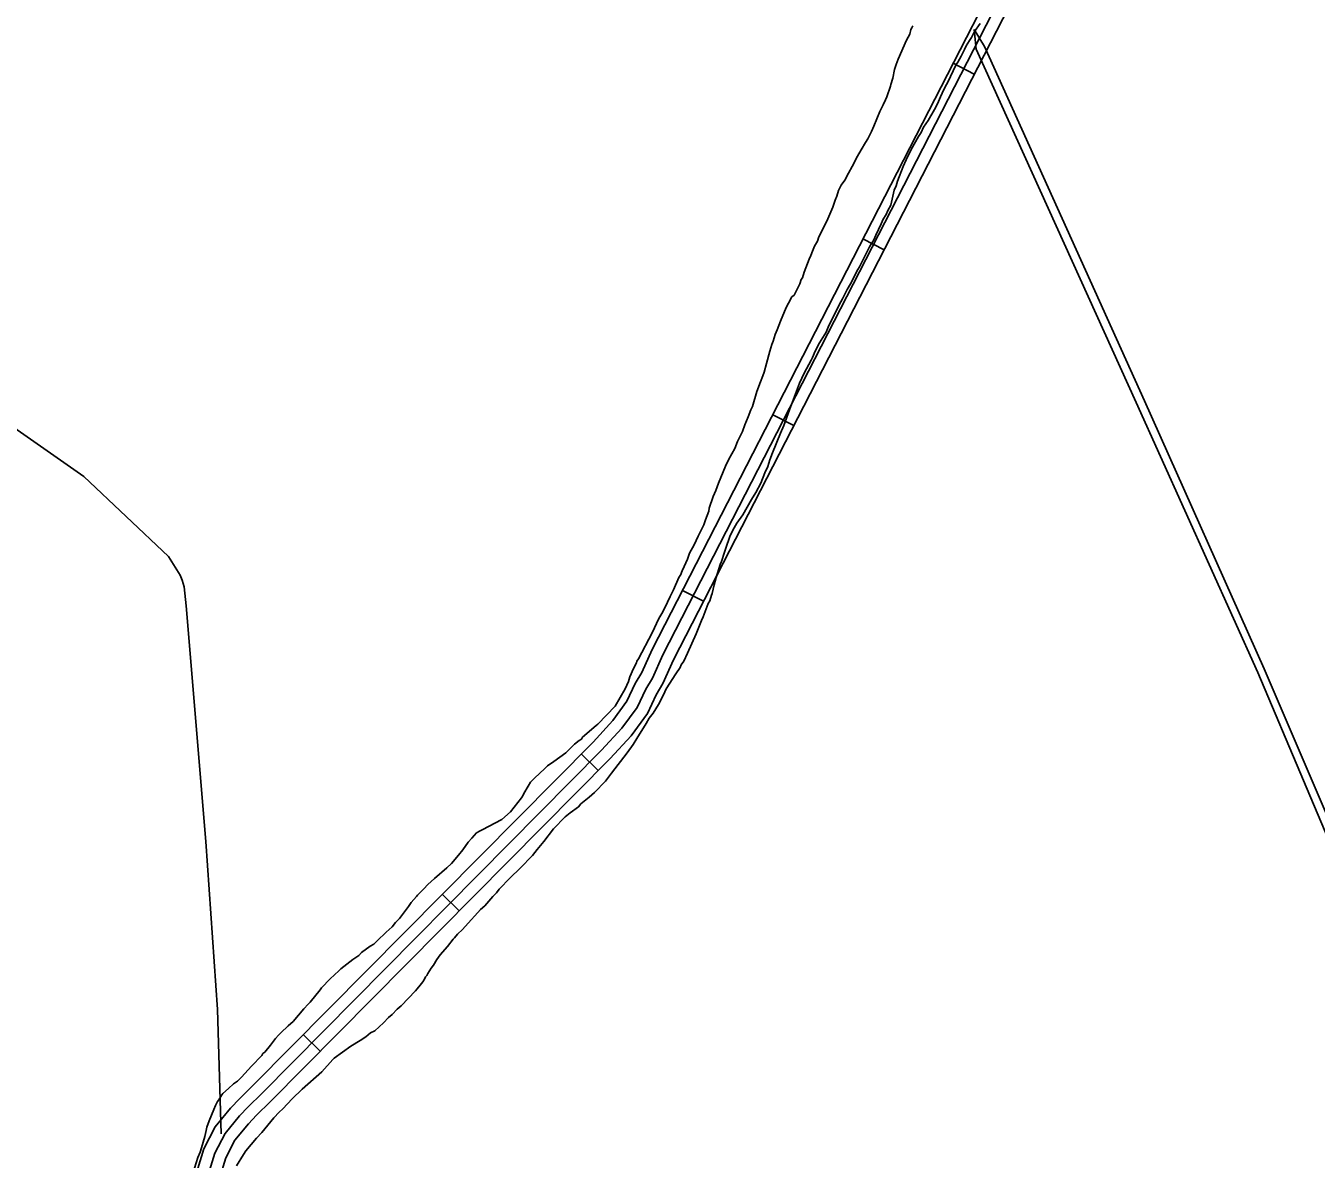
# Model space of a CAD drawing. Extents: x 3715084 to 3753216, y 488173 to 513963.
# Drawn here: x 3720271 to 3721903, y 507640 to 509075 of the extents above; entities that cross this region are included whole.
import ezdxf

# ---------------------------------------------------------------- set-up
doc = ezdxf.new("R2010")
doc.units = 0
for name, color, linetype in [('V-ROAD-CNTR', 7, 'Continuous'), ('V-SITE-VEGE', 7, 'Continuous'), ('V-TOPO-SHOR', 7, 'Continuous')]:
    doc.layers.add(name, color=color, linetype=linetype)

msp = doc.modelspace()

# ---------------------------------------------------------------- linework, layer by layer
at = {"layer": 'V-ROAD-CNTR'}
for p, q in [((3721470.6, 509013.9), (3721443.9, 509027.6)), ((3721356.4, 508791.5), (3721329.7, 508805.2)), ((3721242.3, 508569), (3721215.6, 508582.7)), ((3721128.1, 508346.6), (3721101.4, 508360.3)), ((3720994.6, 508132.3), (3720973.3, 508153.4)), ((3720818.8, 507954.6), (3720797.5, 507975.7)), ((3720642.9, 507776.9), (3720621.6, 507798))]:
    msp.add_line(p, q, dxfattribs=at)
for points in [[(3721907.7, 509895), (3721901.7, 509891.9), (3721894.4, 509887.1), (3721887, 509881), (3721879.9, 509873.6), (3721874, 509865.8), (3721063, 508285.4), (3721049.9, 508256.3), (3721041.7, 508242.4), (3721031, 508219.9), (3721013.2, 508195.5), (3720988.2, 508168.4), (3720558.4, 507734.1), (3720541.2, 507717.2), (3720529.6, 507705.1), (3720510, 507681.1), (3720495.7, 507653.5), (3720483.6, 507613.2)], [(3721903.3, 509875), (3721897.2, 509870), (3721891.4, 509863.9), (3721886.8, 509857.8), (3721076.5, 508278.9), (3721063.3, 508249.4), (3721055, 508235.4), (3721043.9, 508212.2), (3721024.8, 508185.9), (3720999, 508158), (3720569, 507723.4), (3720551.9, 507706.7), (3720540.8, 507695.2), (3720522.6, 507672.8), (3720509.7, 507647.9), (3720498.1, 507609.6)], [(3721907.4, 509859), (3721902.8, 509854.2), (3721899.6, 509849.8), (3721090, 508272.4), (3721076.6, 508242.5), (3721068.2, 508228.3), (3721056.9, 508204.5), (3721036.4, 508176.4), (3721009.9, 508147.7), (3720579.6, 507712.8), (3720562.6, 507696.1), (3720552.1, 507685.2), (3720535.2, 507664.5), (3720523.6, 507642.2), (3720512.7, 507606)]]:
    msp.add_lwpolyline(points, dxfattribs=at)
at = {"layer": 'V-SITE-VEGE'}
for p, q in [((3721390.4, 509070.1), (3721388.9, 509064.6)), ((3721391.5, 509072.3), (3721390.4, 509070.1)), ((3721392.6, 509075), (3721391.5, 509072.3)), ((3721384.7, 509056.9), (3721374.3, 509032.8)), ((3721388.9, 509064.6), (3721384.7, 509056.9)), ((3721369.6, 509019.7), (3721367.7, 509008.8)), ((3721371.7, 509026.2), (3721369.6, 509019.7)), ((3721374.3, 509032.8), (3721371.7, 509026.2)), ((3721367.7, 509008.8), (3721365.1, 509000.6)), ((3721364.6, 508998.4), (3721360, 508985.2)), ((3721365.1, 509000.6), (3721364.6, 508998.4)), ((3721355.3, 508974.8), (3721351.1, 508966.6)), ((3721358.4, 508981.4), (3721355.3, 508974.8)), ((3721360, 508985.2), (3721358.4, 508981.4)), ((3721351.1, 508966.6), (3721343.3, 508948)), ((3721340.7, 508941.4), (3721336, 508932.1)), ((3721343.3, 508948), (3721340.7, 508941.4)), ((3721332.8, 508927.1), (3721327.6, 508917.8)), ((3721336, 508932.1), (3721332.8, 508927.1)), ((3721322.8, 508910.1), (3721316, 508896.9)), ((3721327.6, 508917.8), (3721322.8, 508910.1)), ((3721311.3, 508888.6), (3721306.6, 508879.8)), ((3721316, 508896.9), (3721311.3, 508888.6)), ((3721302.3, 508873.2), (3721298.7, 508866.6)), ((3721306.6, 508879.8), (3721302.3, 508873.2)), ((3721296.6, 508859.5), (3721294.6, 508854.1)), ((3721298.7, 508866.6), (3721296.6, 508859.5)), ((3721291.5, 508845.3), (3721285.2, 508830.5)), ((3721294.6, 508854.1), (3721291.5, 508845.3)), ((3721285.2, 508830.5), (3721279.5, 508818.4)), ((3721273.7, 508808), (3721272.2, 508802.5)), ((3721279.5, 508818.4), (3721273.7, 508808)), ((3721268.5, 508795.9), (3721265.9, 508789.9)), ((3721272.2, 508802.5), (3721268.5, 508795.9)), ((3721261.7, 508779.5), (3721255.5, 508763.1)), ((3721263.8, 508784.4), (3721261.7, 508779.5)), ((3721265.9, 508789.9), (3721263.8, 508784.4)), ((3721255.5, 508763.1), (3721253, 508756)), ((3721247.2, 508743.3), (3721242.5, 508734)), ((3721249.8, 508748.3), (3721247.2, 508743.3)), ((3721251.4, 508753.8), (3721249.8, 508748.3)), ((3721253, 508756), (3721251.4, 508753.8)), ((3721239.8, 508731.8), (3721235.6, 508724.1)), ((3721242.5, 508734), (3721239.8, 508731.8)), ((3721232.5, 508718.6), (3721225.2, 508701.1)), ((3721235.6, 508724.1), (3721232.5, 508718.6)), ((3721225.2, 508701.1), (3721221.1, 508690.1)), ((3721218.5, 508684.1), (3721215.9, 508675.9)), ((3721221.1, 508690.1), (3721218.5, 508684.1)), ((3721211.8, 508663.3), (3721207.8, 508647.5)), ((3721214.4, 508671.5), (3721211.8, 508663.3)), ((3721215.9, 508675.9), (3721214.4, 508671.5)), ((3721207.8, 508647.5), (3721204.7, 508636.5)), ((3721203.2, 508632.1), (3721200, 508624.5)), ((3721204.7, 508636.5), (3721203.2, 508632.1)), ((3721195.4, 508611.9), (3721189.8, 508593.3)), ((3721200, 508624.5), (3721195.4, 508611.9)), ((3721184.6, 508580.1), (3721180.4, 508569.7)), ((3721187.7, 508588.9), (3721184.6, 508580.1)), ((3721189.8, 508593.3), (3721187.7, 508588.9)), ((3721180.4, 508569.7), (3721177.3, 508561.5)), ((3721171.1, 508548.9), (3721167.4, 508540.1)), ((3721177.3, 508561.5), (3721171.1, 508548.9)), ((3721167.4, 508540.1), (3721160.1, 508526.4)), ((3721155.9, 508517.6), (3721147.1, 508496.2)), ((3721160.1, 508526.4), (3721155.9, 508517.6)), ((3721143.4, 508486.9), (3721140.3, 508479.3)), ((3721147.1, 508496.2), (3721143.4, 508486.9)), ((3721135.2, 508464.5), (3721134.7, 508460.7)), ((3721140.3, 508479.3), (3721135.2, 508464.5)), ((3721130.6, 508449.7), (3721128.5, 508443.2)), ((3721134.7, 508460.7), (3721130.6, 508449.7)), ((3721128.5, 508443.2), (3721121.2, 508428.9)), ((3721116, 508417.9), (3721110.2, 508407.5)), ((3721121.2, 508428.9), (3721116, 508417.9)), ((3721107.6, 508399.8), (3721103.5, 508390.5)), ((3721110.2, 508407.5), (3721107.6, 508399.8)), ((3721100.8, 508385), (3721098.8, 508379.5)), ((3721103.5, 508390.5), (3721100.8, 508385)), ((3721092.5, 508366.9), (3721089.9, 508360.9)), ((3721097.2, 508377.3), (3721092.5, 508366.9)), ((3721098.8, 508379.5), (3721097.2, 508377.3)), ((3721085.7, 508352.6), (3721078.9, 508338.4)), ((3721089.9, 508360.9), (3721085.7, 508352.6)), ((3721078.9, 508338.4), (3721075.2, 508331.2)), ((3721071.6, 508324.6), (3721063.2, 508306.5)), ((3721075.2, 508331.2), (3721071.6, 508324.6)), ((3721063.2, 508306.5), (3721045.9, 508273.6)), ((3721043.3, 508268.7), (3721039.6, 508261.5)), ((3721043.8, 508270.8), (3721043.3, 508268.7)), ((3721045.9, 508273.6), (3721043.8, 508270.8)), ((3721039.6, 508261.5), (3721034.9, 508251.1)), ((3721028.7, 508235.8), (3721016.1, 508213.8)), ((3721032.9, 508245.1), (3721028.7, 508235.8)), ((3721034.9, 508251.1), (3721032.9, 508245.1)), ((3721016.1, 508213.8), (3720994.2, 508191.1)), ((3720992.1, 508189.4), (3720975, 508174.4)), ((3720994.2, 508191.1), (3720992.1, 508189.4)), ((3720970.7, 508170.5), (3720964.8, 508165.5)), ((3720973.4, 508172.2), (3720970.7, 508170.5)), ((3720975, 508174.4), (3720973.4, 508172.2)), ((3720953.6, 508154.9), (3720938.6, 508143.8)), ((3720956.8, 508157.7), (3720953.6, 508154.9)), ((3720959.5, 508160.5), (3720956.8, 508157.7)), ((3720964.8, 508165.5), (3720959.5, 508160.5)), ((3720930.6, 508138.2), (3720926.8, 508134.3)), ((3720938.6, 508143.8), (3720930.6, 508138.2)), ((3720914.5, 508123.2), (3720909.2, 508117.7)), ((3720926.8, 508134.3), (3720914.5, 508123.2)), ((3720906, 508112.7), (3720900.8, 508103.4)), ((3720909.2, 508117.7), (3720906, 508112.7)), ((3720897.6, 508097.9), (3720883.8, 508080.2)), ((3720899.7, 508101.2), (3720897.6, 508097.9)), ((3720900.8, 508103.4), (3720899.7, 508101.2)), ((3720883.8, 508080.2), (3720872.6, 508070.2)), ((3720845.2, 508056.1), (3720840.9, 508053.3)), ((3720847.9, 508057.2), (3720845.2, 508056.1)), ((3720872.6, 508070.2), (3720847.9, 508057.2)), ((3720830.2, 508041.7), (3720823.3, 508031.8)), ((3720835, 508046.7), (3720830.2, 508041.7)), ((3720840.9, 508053.3), (3720835, 508046.7)), ((3720818, 508025.1), (3720809, 508014.6)), ((3720823.3, 508031.8), (3720818, 508025.1)), ((3720803.1, 508009.1), (3720787.6, 507995.7)), ((3720809, 508014.6), (3720803.1, 508009.1)), ((3720787.6, 507995.7), (3720779.1, 507988)), ((3720766.3, 507974.7), (3720764.7, 507973)), ((3720774.3, 507982.4), (3720766.3, 507974.7)), ((3720779.1, 507988), (3720774.3, 507982.4)), ((3720754.6, 507960.3), (3720743.5, 507944.9)), ((3720758.3, 507965.3), (3720754.6, 507960.3)), ((3720764.7, 507973), (3720758.3, 507965.3)), ((3720743.5, 507944.9), (3720738.1, 507939.9)), ((3720726.4, 507927.7), (3720715.2, 507916.6)), ((3720733.9, 507934.4), (3720726.4, 507927.7)), ((3720738.1, 507939.9), (3720733.9, 507934.4)), ((3720706.1, 507909.9), (3720695.4, 507902.1)), ((3720710.9, 507912.7), (3720706.1, 507909.9)), ((3720715.2, 507916.6), (3720710.9, 507912.7)), ((3720684.1, 507893.2), (3720669.1, 507881.5)), ((3720691.7, 507898.2), (3720684.1, 507893.2)), ((3720695.4, 507902.1), (3720691.7, 507898.2)), ((3720666.5, 507878.7), (3720655.8, 507868.7)), ((3720669.1, 507881.5), (3720666.5, 507878.7)), ((3720655.8, 507868.7), (3720644.6, 507857.1)), ((3720643, 507854.9), (3720630.3, 507838.9)), ((3720644.6, 507857.1), (3720643, 507854.9)), ((3720622.3, 507830.5), (3720609, 507814.5)), ((3720627.6, 507836.6), (3720622.3, 507830.5)), ((3720630.3, 507838.9), (3720627.6, 507836.6)), ((3720609, 507814.5), (3720602.6, 507809)), ((3720590.3, 507797.3), (3720586.6, 507792.9)), ((3720593, 507800.1), (3720590.3, 507797.3)), ((3720602.6, 507809), (3720593, 507800.1)), ((3720580.2, 507784.6), (3720572.8, 507775.8)), ((3720586.6, 507792.9), (3720580.2, 507784.6)), ((3720569.1, 507771.4), (3720556.3, 507758.1)), ((3720570.6, 507774.1), (3720569.1, 507771.4)), ((3720572.8, 507775.8), (3720570.6, 507774.1)), ((3720556.3, 507758.1), (3720543.5, 507744.2)), ((3720526.9, 507729.8), (3720520, 507723.7)), ((3720533.3, 507735.9), (3720526.9, 507729.8)), ((3720538.2, 507739.2), (3720533.3, 507735.9)), ((3720543.5, 507744.2), (3720538.2, 507739.2)), ((3720513.1, 507713.2), (3720510.5, 507708.3)), ((3720514.7, 507715.4), (3720513.1, 507713.2)), ((3720518.4, 507722), (3720514.7, 507715.4)), ((3720520, 507723.7), (3720518.4, 507722)), ((3720508.4, 507703.3), (3720502.7, 507689.1)), ((3720510.5, 507708.3), (3720508.4, 507703.3)), ((3720499.6, 507680.9), (3720498.6, 507676.5)), ((3720502.7, 507689.1), (3720499.6, 507680.9)), ((3720497.1, 507668.9), (3720495.1, 507661.8)), ((3720498.6, 507676.5), (3720497.1, 507668.9)), ((3720491, 507649.2), (3720488.4, 507642.6)), ((3720494, 507659), (3720491, 507649.2)), ((3720495.1, 507661.8), (3720494, 507659)), ((3720488.4, 507642.6), (3720483.8, 507628.9))]:
    msp.add_line(p, q, dxfattribs=at)
for points in [[(3721255.3, 508635.3), (3721264.2, 508651.8), (3721265.8, 508655.1), (3721269.4, 508663.3), (3721274.7, 508673.8), (3721283.1, 508687), (3721285.7, 508693.5), (3721290.9, 508704), (3721301.9, 508725.4), (3721304, 508729.2), (3721309.8, 508741.3), (3721314, 508748.4), (3721323.4, 508766.6), (3721325.5, 508769.9), (3721338.1, 508795.1), (3721343.4, 508803.9), (3721346, 508809.9), (3721352.8, 508824.2), (3721355.4, 508830.2), (3721359, 508836.3), (3721361.1, 508841.2), (3721364.8, 508847.8), (3721369.3, 508866.9), (3721371.9, 508872.4), (3721373.5, 508878.4), (3721380.7, 508897), (3721384.4, 508905.3), (3721390.6, 508918.4), (3721400.1, 508934.9), (3721403.2, 508939.9), (3721406.4, 508946.5), (3721412.2, 508955.3), (3721420.1, 508969), (3721423.8, 508976.1), (3721427.9, 508984.9), (3721430, 508989.9), (3721434.2, 508998.6), (3721436.8, 509003), (3721447.8, 509026.1), (3721449.9, 509028.8), (3721454.1, 509036.5), (3721458.3, 509044.8), (3721460.4, 509049.7), (3721464.6, 509056.3), (3721467.2, 509060.2), (3721470.9, 509067.8), (3721477.8, 509077.8)], [(3720562.4, 507666.9), (3720569.3, 507674.1), (3720584.2, 507692.8), (3720591.1, 507700), (3720595.9, 507703.9), (3720607.6, 507716.7), (3720620.4, 507728.9), (3720645, 507751.1), (3720658.9, 507766.6), (3720660.5, 507768.2), (3720681.9, 507783.3), (3720693.7, 507790.6), (3720700.7, 507795.1), (3720706.6, 507800.1), (3720712, 507802.9), (3720723.2, 507812.9), (3720729.6, 507819.6), (3720733.9, 507823.5), (3720740.3, 507830.1), (3720745.6, 507834.6), (3720763.7, 507853.4), (3720765.8, 507856.1), (3720769.6, 507860.6), (3720772.7, 507865), (3720774.9, 507868.3), (3720776.4, 507871), (3720778, 507872.7), (3720779.1, 507875.4), (3720783.3, 507882), (3720786.5, 507885.9), (3720790.7, 507893), (3720794.9, 507899.1), (3720804, 507909.6), (3720811.4, 507919), (3720813, 507920.7), (3720816.7, 507925.1), (3720823.1, 507931.2), (3720833.8, 507943.3), (3720838.5, 507948.3), (3720846, 507956.6), (3720851.3, 507961.1), (3720861.5, 507972.7), (3720866.2, 507977.7), (3720869.4, 507982.1), (3720883.3, 507996.5), (3720896.1, 508008.7), (3720911.5, 508024.8), (3720917.4, 508032.5), (3720925.9, 508042.4), (3720938.1, 508058.4), (3720953, 508073.9), (3720959.4, 508078.9), (3720969.6, 508086.2), (3720972.8, 508090.1), (3720983.5, 508098.4), (3720989.9, 508104.5), (3721003.8, 508118.9), (3721011.7, 508128.9), (3721031.3, 508154.8), (3721038.8, 508165.3), (3721043.5, 508173), (3721055.6, 508191.7), (3721059.3, 508198.8), (3721064.1, 508204.9), (3721070.9, 508215.9), (3721077.2, 508228), (3721080.9, 508235.7), (3721093, 508254.9), (3721098.3, 508262.6), (3721099.9, 508265.9), (3721103, 508270.9), (3721107.7, 508280.8), (3721118.7, 508305.4), (3721125.4, 508322.4), (3721127.5, 508326.8), (3721133.7, 508343.8), (3721135.8, 508347.1), (3721137.9, 508354.2), (3721138.9, 508356.4), (3721141.4, 508367.3), (3721143.9, 508376.6), (3721149.1, 508393), (3721150.6, 508396.8), (3721154.7, 508408.9), (3721155.8, 508412.7), (3721161.9, 508429.7), (3721166.6, 508439.5), (3721170.3, 508445.6), (3721177.7, 508456.1), (3721188.8, 508475.3), (3721194.1, 508484.1), (3721200.3, 508496.2), (3721205.5, 508509.3), (3721209.2, 508517), (3721211.7, 508525.8), (3721215.4, 508534.5), (3721225.2, 508559.2), (3721229.4, 508569), (3721236.6, 508588.8), (3721249.6, 508622.7), (3721255.3, 508635.3)], [(3720537, 507632.1), (3720545.9, 507646.4), (3720549.1, 507650.8), (3720562.4, 507666.9)]]:
    msp.add_lwpolyline(points, dxfattribs=at)
at = {"layer": 'V-TOPO-SHOR'}
for p, q in [((3721483.5, 509049), (3721470.5, 509070.5)), ((3721473, 509045.4), (3721470.5, 509070.5)), ((3721675.2, 508598), (3721473, 509045.4))]:
    msp.add_line(p, q, dxfattribs=at)
for points in [[(3722388.1, 506999.3), (3722389.8, 507003.6), (3722295.1, 507215.7), (3722161.8, 507516.5), (3722012.1, 507853.5), (3721837.1, 508261), (3721685.9, 508600.3), (3721483.5, 509049)], [(3720498.4, 508042.5), (3720473.5, 508340.8), (3720470.8, 508365), (3720468.3, 508373.3), (3720465.7, 508379.5), (3720451.1, 508403.3), (3720343.8, 508504.6), (3720089.4, 508682.7)], [(3722002.6, 507846.4), (3721829.4, 508256.3), (3721675.2, 508598)], [(3720517.6, 507672.5), (3720513, 507830), (3720498.4, 508042.5)]]:
    msp.add_lwpolyline(points, dxfattribs=at)

doc.saveas('drawing.dxf')
